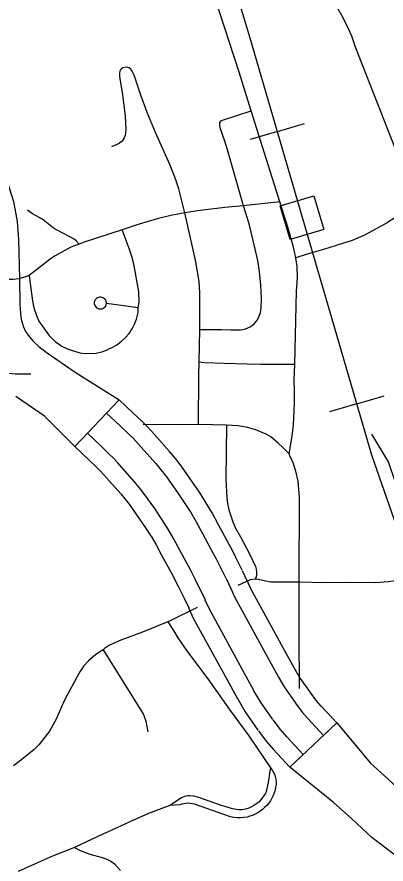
# Model space of a CAD drawing. Extents: x -19 to 366, y -4 to 359.
# Drawn here: x 152.766 to 153.091, y 192.207 to 192.954 of the extents above; entities that cross this region are included whole.
import ezdxf

# ---------------------------------------------------------------- set-up
doc = ezdxf.new("R2010")
doc.units = 0
for name, color, linetype in [('R_Contour Annot', 7, 'Continuous'), ('R_Striping', 7, 'Continuous'), ('R_Temp Easement', 7, 'Continuous'), ('R_Water Annot', 7, 'Continuous'), ('Sheet Fence', 7, 'Continuous')]:
    doc.layers.add(name, color=color, linetype=linetype)

msp = doc.modelspace()

# ---------------------------------------------------------------- linework, layer by layer
at = {"layer": 'R_Contour Annot'}
for p, q in [((152.96912, 192.4569), (152.96504, 192.46564)), ((152.95045, 192.45883), (152.95453, 192.4501)), ((152.93221, 192.43969), (152.92814, 192.44842)), ((152.92814, 192.44842), (152.92828, 192.44812)), ((152.91355, 192.44161), (152.91762, 192.43288)), ((153.01162, 192.34897), (153.01156, 192.34905)), ((152.97897, 192.32464), (152.97903, 192.32456))]:
    msp.add_line(p, q, dxfattribs=at)
for points in [[(152.51546, 192.95141), (152.52571, 192.95101), (152.54201, 192.94696), (152.55461, 192.94124), (152.59732, 192.91849), (152.60948, 192.91297), (152.62372, 192.90752), (152.65989, 192.89628), (152.67972, 192.88883), (152.69819, 192.87911), (152.71513, 192.86715), (152.72832, 192.85485), (152.73982, 192.84064), (152.74969, 192.82548), (152.7579, 192.8077), (152.76318, 192.79092), (152.76645, 192.77348), (152.76779, 192.75762), (152.76868, 192.72278)], [(152.76868, 192.72278), (152.76902, 192.70058), (152.76935, 192.69244)], [(152.76935, 192.69244), (152.76972, 192.68912), (152.77024, 192.68616), (152.77139, 192.68234), (152.77173, 192.68128)], [(152.77173, 192.68128), (152.77399, 192.67656), (152.77466, 192.67535), (152.77615, 192.67334), (152.78029, 192.66843)], [(152.78029, 192.66843), (152.78148, 192.66699), (152.78575, 192.66325), (152.79204, 192.65832)], [(152.79204, 192.65832), (152.8176, 192.64076), (152.85636, 192.61635), (152.81726, 192.57513)], [(152.81726, 192.57513), (152.79064, 192.60184), (152.76523, 192.61929)], [(152.96471, 192.46632), (152.95941, 192.47692), (152.95576, 192.48423), (152.95324, 192.48879), (152.94375, 192.50614), (152.93824, 192.51669), (152.93275, 192.52592), (152.93186, 192.52733), (152.92708, 192.53484), (152.92101, 192.5437), (152.91088, 192.55802), (152.90592, 192.56449), (152.90066, 192.57066), (152.885, 192.58837), (152.88012, 192.59363), (152.87633, 192.59743), (152.86839, 192.60494), (152.85636, 192.61635), (152.84528, 192.60467)], [(152.84528, 192.60467), (152.85732, 192.59325), (152.8651, 192.58589), (152.86852, 192.58247), (152.87306, 192.57757), (152.8885, 192.56011), (152.8934, 192.55436), (152.89791, 192.54848), (152.9078, 192.5345), (152.91364, 192.52597), (152.91827, 192.51868), (152.91904, 192.51748), (152.92418, 192.50884), (152.92956, 192.49855), (152.93913, 192.48103), (152.94151, 192.47673), (152.94501, 192.46972), (152.95031, 192.45913)], [(152.92828, 192.44812), (152.92299, 192.45872), (152.91972, 192.46526), (152.91756, 192.46916), (152.90784, 192.48694), (152.90267, 192.49684), (152.89807, 192.50457), (152.8975, 192.50546), (152.89309, 192.5124), (152.88759, 192.52043), (152.87808, 192.53387), (152.87425, 192.53888), (152.86991, 192.54397), (152.8548, 192.56105), (152.85076, 192.56541), (152.84793, 192.56825), (152.84039, 192.57538), (152.82834, 192.58681), (152.81726, 192.57513)], [(152.81726, 192.57513), (152.82932, 192.56369), (152.8367, 192.55671), (152.83916, 192.55425), (152.84287, 192.55024), (152.85775, 192.53341), (152.86172, 192.52876), (152.86512, 192.52433), (152.87438, 192.51123), (152.87966, 192.50353), (152.88392, 192.49682), (152.88436, 192.49613), (152.88861, 192.48899), (152.89364, 192.47935), (152.90345, 192.46141), (152.90547, 192.45776), (152.90859, 192.45152), (152.91388, 192.44093)], [(153.02496, 192.35799), (153.01509, 192.37206), (153.01064, 192.3797), (153.01046, 192.38004), (153.00433, 192.39144), (152.97225, 192.4499), (152.9693, 192.4565)], [(152.95461, 192.44992), (152.95783, 192.44273), (152.99018, 192.38375), (152.99626, 192.37246), (152.99656, 192.37189), (153.00152, 192.36337), (153.01179, 192.34874)], [(152.99163, 192.3346), (152.98077, 192.35008), (152.97503, 192.35993), (152.97454, 192.36087), (152.96855, 192.37199), (152.93576, 192.43176), (152.93213, 192.43986)], [(152.91744, 192.43329), (152.92133, 192.42459), (152.9544, 192.36431), (152.96033, 192.3533), (152.96095, 192.35212), (152.9672, 192.3414), (152.97846, 192.32535)], [(153.0363, 192.32054), (153.04805, 192.33154), (153.03417, 192.34638), (153.03012, 192.35113), (153.0245, 192.35863)], [(153.01162, 192.34897), (153.01754, 192.34107), (153.02216, 192.33566), (153.0363, 192.32054)], [(153.00655, 192.29273), (153.01831, 192.30373), (153.00379, 192.31925), (152.99831, 192.32569), (152.99192, 192.33421)], [(153.00655, 192.29273), (153.04805, 192.33154), (153.07746, 192.29601), (153.09304, 192.28203), (153.10945, 192.26688), (153.12557, 192.25447), (153.151, 192.23585), (153.17482, 192.2208), (153.1821, 192.21677), (153.20931, 192.20021), (153.26408, 192.17135), (153.26762, 192.16947), (153.29023, 192.15775), (153.29472, 192.15552), (153.31314, 192.1471), (153.32301, 192.14276), (153.34049, 192.13601), (153.34711, 192.13389), (153.35764, 192.13079), (153.3742, 192.12627), (153.38364, 192.12382), (153.4047, 192.1187)], [(152.97904, 192.32455), (152.98573, 192.31563), (152.99178, 192.30853), (153.00655, 192.29273)], [(153.39352, 192.07269), (153.3721, 192.0779), (153.36202, 192.08051), (153.34473, 192.08523), (153.3332, 192.08862), (153.32472, 192.09134), (153.30492, 192.09898), (153.29376, 192.1039), (153.27436, 192.11277), (153.26881, 192.11552), (153.24567, 192.12752), (153.24198, 192.12947), (153.18594, 192.159), (153.15834, 192.17581), (153.15071, 192.18002), (153.12434, 192.19669), (153.09714, 192.2166), (153.07888, 192.23065), (153.06116, 192.24702), (153.04501, 192.26151), (153.00655, 192.29273)]]:
    msp.add_lwpolyline(points, dxfattribs=at)
at = {"layer": 'R_Striping'}
for points in [[(153.11825, 192.78937), (153.10914, 192.81224), (153.09998, 192.83646), (153.06437, 192.92705), (153.06105, 192.93681), (153.05853, 192.94269), (153.05389, 192.9522), (153.0486, 192.96184), (153.04446, 192.96891), (153.0259, 192.99936), (153.01521, 193.01733), (153.00455, 193.03706)], [(152.97257, 192.87103), (152.96191, 192.90513), (152.94068, 192.97102)], [(152.91421, 192.78102), (152.90888, 192.80235), (152.90659, 192.80929), (152.90452, 192.81493), (152.90093, 192.82361), (152.88836, 192.85189), (152.88098, 192.86955), (152.87532, 192.88479), (152.86943, 192.90251), (152.8678, 192.90577), (152.86617, 192.90786), (152.86472, 192.90883), (152.86302, 192.90932), (152.86137, 192.90926), (152.85963, 192.90873), (152.85812, 192.90781), (152.85746, 192.90699), (152.85704, 192.90595), (152.85674, 192.90416), (152.85667, 192.90156), (152.85688, 192.89943), (152.85744, 192.8957), (152.8591, 192.88697), (152.86148, 192.86663), (152.86211, 192.85452), (152.86194, 192.85144), (152.86153, 192.84918), (152.86079, 192.84709), (152.86, 192.84562), (152.85896, 192.84427), (152.85787, 192.84329), (152.85588, 192.8418), (152.84946, 192.83933)], [(152.9657, 192.78727), (152.95162, 192.83651), (152.94926, 192.84422), (152.94563, 192.85497), (152.94494, 192.85797), (152.94482, 192.85986), (152.94496, 192.8607), (152.94612, 192.86204), (152.94727, 192.86259), (152.97257, 192.87103)], [(152.99783, 192.79074), (152.97257, 192.87103)], [(152.99783, 192.79074), (152.9657, 192.78727)], [(153.01173, 192.74156), (153.01021, 192.74955), (153.00699, 192.76142), (153.00494, 192.76836), (152.99783, 192.79074)], [(152.82112, 192.75351), (152.81859, 192.75652), (152.8168, 192.75792), (152.81357, 192.75976), (152.80008, 192.76668), (152.79819, 192.76793), (152.78934, 192.77486), (152.78594, 192.77692), (152.77992, 192.78021), (152.77566, 192.78343)], [(152.9657, 192.78727), (152.94933, 192.78571), (152.93267, 192.78384), (152.92519, 192.78283), (152.91421, 192.78102)], [(152.92723, 192.67837), (152.93571, 192.6782), (152.94632, 192.67827), (152.95467, 192.67789), (152.96312, 192.678), (152.96533, 192.67831), (152.96752, 192.67885), (152.96963, 192.67963), (152.97164, 192.68062), (152.97352, 192.68183), (152.97528, 192.68323), (152.97674, 192.68495), (152.97803, 192.68681), (152.97914, 192.68879), (152.98002, 192.69087), (152.98069, 192.69303), (152.98117, 192.69525), (152.98141, 192.6975), (152.98157, 192.7055), (152.9811, 192.71738), (152.97975, 192.7293), (152.97829, 192.73912), (152.97431, 192.75676), (152.97067, 192.7715), (152.9657, 192.78727)], [(153.11825, 192.78937), (153.11215, 192.78519), (153.09156, 192.77208), (153.07924, 192.76512), (153.07226, 192.76154), (153.06762, 192.75933), (153.06156, 192.75682), (153.05297, 192.75394), (153.03608, 192.74865), (153.02182, 192.74473), (153.01173, 192.74156)], [(152.91421, 192.78102), (152.90196, 192.77881), (152.88985, 192.77587), (152.87391, 192.77114), (152.85891, 192.76598)], [(152.92723, 192.67837), (152.92747, 192.71045), (152.92686, 192.72067), (152.92341, 192.73926), (152.91421, 192.78102)], [(152.85891, 192.76598), (152.84734, 192.76242), (152.83564, 192.75849), (152.82545, 192.75528), (152.82112, 192.75351)], [(152.87318, 192.69732), (152.87388, 192.70245), (152.87354, 192.71155), (152.8707, 192.72789), (152.86914, 192.73595), (152.8674, 192.74257), (152.86515, 192.74968), (152.85891, 192.76598)], [(152.82112, 192.75351), (152.81611, 192.75173), (152.81365, 192.7507), (152.80003, 192.74306), (152.79559, 192.74015), (152.79139, 192.73716), (152.77705, 192.72591)], [(153.0109, 192.64737), (153.01259, 192.71216), (153.01315, 192.71959), (153.01325, 192.72479), (153.01289, 192.73375), (153.01173, 192.74156)], [(152.77705, 192.72591), (152.7729, 192.72433), (152.76799, 192.72301), (152.76313, 192.72239), (152.75871, 192.72219), (152.75261, 192.72257), (152.74501, 192.72241)], [(152.77705, 192.72591), (152.77809, 192.7187), (152.77997, 192.70351), (152.78122, 192.69723), (152.78355, 192.69056), (152.78559, 192.68559), (152.79428, 192.67329), (152.8001, 192.66771), (152.80581, 192.66359), (152.81134, 192.66108), (152.82162, 192.65776), (152.82678, 192.65723), (152.83612, 192.65754), (152.84104, 192.65867), (152.8457, 192.6605), (152.84783, 192.66139), (152.85019, 192.66238), (152.85433, 192.66486), (152.85838, 192.66801), (152.86166, 192.6708), (152.86526, 192.67484), (152.86777, 192.67879), (152.8698, 192.68303), (152.87163, 192.68752), (152.87304, 192.69317), (152.87318, 192.69732)], [(152.84526, 192.70114), (152.84521, 192.70218), (152.84494, 192.7032), (152.84449, 192.70414), (152.84387, 192.70498), (152.84309, 192.70569), (152.8422, 192.70624), (152.84121, 192.70661), (152.84019, 192.70679), (152.83915, 192.70677), (152.83811, 192.70656), (152.83715, 192.70616), (152.83629, 192.70558), (152.83554, 192.70485), (152.83494, 192.70399), (152.83452, 192.70303), (152.83429, 192.70201), (152.83437, 192.70097), (152.83464, 192.69996), (152.83509, 192.69902), (152.83571, 192.69819), (152.83649, 192.69749), (152.83738, 192.69695), (152.83834, 192.69657), (152.83936, 192.69639), (152.84041, 192.69641), (152.84144, 192.69662), (152.8424, 192.69702), (152.84326, 192.6976), (152.84402, 192.69832), (152.84461, 192.69918), (152.84503, 192.70013), (152.84526, 192.70114)], [(152.87318, 192.69732), (152.84526, 192.70114)], [(152.92667, 192.6495), (152.92723, 192.67837)], [(152.92611, 192.59442), (152.92646, 192.63814), (152.92667, 192.6495)], [(153.0109, 192.64737), (153.00806, 192.64739), (152.9967, 192.6473), (152.98099, 192.64747), (152.96914, 192.64781), (152.94873, 192.64844), (152.93147, 192.64902), (152.92667, 192.6495)], [(153.00596, 192.5687), (153.0087, 192.58414), (153.00975, 192.59424), (153.01064, 192.61339), (153.01059, 192.62382), (153.01053, 192.63362), (153.0109, 192.64737)], [(152.77863, 192.6388), (152.76475, 192.63903), (152.75895, 192.63963)], [(152.92611, 192.59442), (152.90899, 192.59433), (152.87761, 192.59447)], [(152.95075, 192.59406), (152.92611, 192.59442)], [(152.95075, 192.59406), (152.95034, 192.5463), (152.95106, 192.52991), (152.95178, 192.52504), (152.95294, 192.51942), (152.95626, 192.50892), (152.95887, 192.50314), (152.96305, 192.49565), (152.97136, 192.4799), (152.97632, 192.46954), (152.97691, 192.46715), (152.97719, 192.46473), (152.97722, 192.46225), (152.97683, 192.46029), (152.97594, 192.45827)], [(153.00596, 192.5687), (153.0004, 192.57428), (152.99628, 192.57813), (152.98976, 192.58368), (152.98781, 192.585), (152.98583, 192.58604), (152.9808, 192.58819), (152.9767, 192.58973), (152.97345, 192.5908), (152.9696, 192.59179), (152.96072, 192.59348), (152.95075, 192.59406)], [(153.01489, 192.45559), (153.01496, 192.53092), (153.01473, 192.53374), (153.01391, 192.54451), (153.01198, 192.55344), (153.00954, 192.56074), (153.00649, 192.56685), (153.00596, 192.5687)], [(153.22771, 192.50869), (153.22066, 192.50369), (153.19326, 192.48782), (153.18385, 192.48253), (153.17225, 192.47663), (153.1629, 192.4725), (153.14862, 192.4677), (153.14263, 192.46537), (153.13288, 192.46264), (153.12515, 192.46081), (153.10921, 192.45824), (153.09331, 192.45607), (153.08235, 192.45506), (153.05598, 192.4554), (153.03676, 192.45514), (153.01489, 192.45559)], [(152.97594, 192.45827), (152.97179, 192.45764), (152.96784, 192.45605), (152.96076, 192.45261)], [(153.01489, 192.45559), (152.98945, 192.45565), (152.97729, 192.45831), (152.97594, 192.45827)], [(153.01494, 192.36203), (153.01491, 192.40969), (153.01489, 192.45559)], [(152.92494, 192.43338), (152.90137, 192.42152), (152.89915, 192.42076)], [(152.89915, 192.42076), (152.87673, 192.41168), (152.85786, 192.40439), (152.84785, 192.40017), (152.84339, 192.39719), (152.84217, 192.39587)], [(152.89915, 192.42076), (152.90411, 192.413), (152.90793, 192.40666), (152.91663, 192.39438), (152.93448, 192.37032), (152.95399, 192.34262), (152.97034, 192.3203), (152.98963, 192.29197)], [(152.84217, 192.39587), (152.83566, 192.39197), (152.82936, 192.38634), (152.82516, 192.38198), (152.82169, 192.37675), (152.81868, 192.37141), (152.80891, 192.35272), (152.80701, 192.34908)], [(152.84217, 192.39587), (152.8777, 192.3389), (152.87977, 192.33313), (152.88149, 192.32369)], [(152.80701, 192.34908), (152.80633, 192.3478), (152.80096, 192.33496)], [(152.80096, 192.33496), (152.79489, 192.32434)], [(152.79489, 192.32434), (152.78563, 192.31244), (152.78146, 192.30825), (152.77645, 192.30403), (152.76961, 192.29854), (152.76317, 192.2937)], [(152.98963, 192.29197), (152.98892, 192.28895), (152.98739, 192.27904), (152.98639, 192.27382), (152.98564, 192.27097), (152.9848, 192.26913), (152.98098, 192.26376), (152.97921, 192.26185), (152.97497, 192.25883), (152.97269, 192.25758), (152.97049, 192.25661), (152.96749, 192.25566), (152.9644, 192.25513), (152.96144, 192.25516), (152.95614, 192.25576), (152.94478, 192.25931), (152.92654, 192.26598), (152.9221, 192.2671), (152.91858, 192.26746), (152.91683, 192.26743), (152.91511, 192.26719), (152.91375, 192.26675), (152.91111, 192.26556), (152.90084, 192.25884)], [(152.98963, 192.29197), (152.99084, 192.29048), (152.99203, 192.28856), (152.99304, 192.28652), (152.99379, 192.28438), (152.99431, 192.28217), (152.99448, 192.27973), (152.99441, 192.27729), (152.9941, 192.27486), (152.99356, 192.27248), (152.99192, 192.26768), (152.99083, 192.2653), (152.9895, 192.26303), (152.98801, 192.26088), (152.98629, 192.25889), (152.9844, 192.25706), (152.98251, 192.25534), (152.9805, 192.25377), (152.97836, 192.25238), (152.97612, 192.25116), (152.97379, 192.25014), (152.97137, 192.2493), (152.9689, 192.24867), (152.96598, 192.24821), (152.96305, 192.24799), (152.96009, 192.248), (152.95714, 192.24826), (152.95424, 192.24875), (152.92255, 192.25994), (152.92076, 192.26043), (152.9189, 192.26072), (152.91703, 192.26083), (152.91516, 192.26073), (152.91332, 192.26044), (152.91151, 192.25996), (152.90978, 192.25929), (152.90084, 192.25884)], [(152.90084, 192.25884), (152.88208, 192.25173), (152.86577, 192.24435), (152.84654, 192.23563), (152.8425, 192.23377), (152.81708, 192.22198)], [(152.81708, 192.22198), (152.79624, 192.21349), (152.76749, 192.20068)], [(152.81708, 192.22198), (152.82188, 192.21929), (152.83046, 192.21589), (152.84137, 192.21289), (152.84556, 192.21148)], [(152.84556, 192.21148), (152.84902, 192.20976), (152.85219, 192.20753), (152.85758, 192.20161)]]:
    msp.add_lwpolyline(points, dxfattribs=at)
at = {"layer": 'R_Temp Easement'}
msp.add_lwpolyline([(153.46705, 192.20353), (153.45576, 192.22443), (153.44334, 192.24194), (153.43769, 192.24646), (153.42527, 192.25211), (153.40946, 192.25494), (153.40212, 192.25494), (153.3914, 192.25663), (153.37446, 192.26397), (153.34398, 192.28431), (153.24236, 192.35832), (153.18195, 192.40351), (153.16049, 192.42498), (153.14412, 192.44419), (153.13678, 192.45548), (153.12719, 192.46961), (153.11815, 192.48881), (153.09331, 192.56169), (153.07863, 192.58598)], dxfattribs=at)
at = {"layer": 'R_Water Annot'}
for p, q in [((152.99562, 192.85277), (153.01962, 192.85977)), ((152.99562, 192.85277), (152.97162, 192.84578)), ((153.06561, 192.61277), (153.08961, 192.61977)), ((153.06561, 192.61277), (153.04161, 192.60577))]:
    msp.add_line(p, q, dxfattribs=at)
msp.add_lwpolyline([(153.46351, 192.16857), (153.18799, 192.37938), (153.14641, 192.41957), (153.12457, 192.44989), (153.10554, 192.49078), (153.07877, 192.56763), (152.97166, 192.93497), (152.89133, 193.20219), (152.85821, 193.30583), (152.83566, 193.34461), (152.81029, 193.37281), (152.77999, 193.40031), (152.71798, 193.45037), (152.66795, 193.48632), (152.62144, 193.51312), (152.53618, 193.55048), (152.38961, 193.60195), (152.32689, 193.6231), (152.28532, 193.63509), (152.24726, 193.64285)], dxfattribs=at)
msp.add_lwpolyline([(153.46351, 192.16857), (153.18799, 192.37938), (153.14641, 192.41957), (153.12457, 192.44989), (153.10554, 192.49078), (153.07877, 192.56763), (152.97166, 192.93497), (152.89133, 193.20219), (152.85821, 193.30583), (152.83566, 193.34461), (152.81029, 193.37281), (152.77999, 193.40031), (152.71798, 193.45037), (152.66795, 193.48632), (152.62144, 193.51312), (152.53618, 193.55048), (152.38961, 193.60195), (152.32689, 193.6231), (152.28532, 193.63509), (152.24726, 193.64285)], dxfattribs=at)
msp.add_lwpolyline([(152.99816, 192.78735), (153.02783, 192.796), (153.03649, 192.76633), (153.00681, 192.75768)], close=True, dxfattribs=at)
at = {"layer": 'Sheet Fence'}
for points in [[(156.50946, 189.3937), (156.44759, 191.65634), (156.2114, 200.27623), (155.97446, 208.89626), (155.73678, 217.51643), (155.49836, 226.13674), (155.2592, 234.75719), (155.01929, 243.37778), (154.77865, 251.9985), (154.53727, 260.61937), (154.29515, 269.24038), (154.0523, 277.86152), (153.80871, 286.48281), (153.56438, 295.10424), (153.31933, 303.72581), (153.07354, 312.34752), (152.82702, 320.96938), (152.57978, 329.59137), (152.3318, 338.21351), (152.0831, 346.83579)], [(154.11585, 1.87092), (153.9063, 10.48743), (153.69602, 19.10409), (153.48501, 27.72087), (153.27327, 36.3378), (153.0608, 44.95486), (152.84759, 53.57206), (152.63366, 62.1894), (152.419, 70.80688), (152.20362, 79.42449), (151.98751, 88.04225), (151.77068, 96.66014), (151.55312, 105.27817), (151.33484, 113.89634), (151.11584, 122.51465), (150.89612, 131.13311), (150.67568, 139.7517), (150.45452, 148.37043), (150.23264, 156.98931), (150.01005, 165.60832), (149.78674, 174.22748), (149.56272, 182.84677), (149.33799, 191.46621), (149.11254, 200.0858), (148.88638, 208.70552), (148.65952, 217.32539), (148.43194, 225.9454), (148.20366, 234.56555), (147.97466, 243.18584), (147.74497, 251.80628), (147.51457, 260.42687), (147.28346, 269.04759), (147.05165, 277.66846), (146.81914, 286.28948), (146.58593, 294.91064), (146.35202, 303.53194), (146.11742, 312.15339), (145.88211, 320.77499), (145.64611, 329.39673), (145.40941, 338.01861), (145.17202, 346.64065)], [(0, 189.51617), (7.11214, 189.52059), (14.22427, 189.53386), (21.33637, 189.55597), (28.44845, 189.58693), (35.56048, 189.62672), (42.67245, 189.67537), (49.78436, 189.73285), (56.89619, 189.79918), (64.00793, 189.87436), (71.11958, 189.95838), (78.23111, 190.05124), (85.34253, 190.15294), (92.45381, 190.26349), (99.56495, 190.38288), (106.67593, 190.51112), (113.78675, 190.6482), (120.89739, 190.79412), (128.00785, 190.94888), (135.11811, 191.11248), (142.22816, 191.28493), (149.33799, 191.46621), (156.44759, 191.65634), (163.55694, 191.85531), (170.66605, 192.06312), (177.77489, 192.27977), (184.88345, 192.50526), (191.99173, 192.73959), (199.09971, 192.98276), (206.20739, 193.23477), (213.31474, 193.49561), (220.42177, 193.7653), (227.52845, 194.04382), (234.63479, 194.33118), (241.74076, 194.62738), (248.84635, 194.93241), (255.95157, 195.24628), (263.05638, 195.56898), (270.16079, 195.90052), (277.26478, 196.24089), (284.36834, 196.5901), (291.47147, 196.94814), (298.57414, 197.31501), (305.67635, 197.69072), (312.77809, 198.07525), (319.87934, 198.46862), (326.9801, 198.87082), (334.08035, 199.28185), (341.18009, 199.7017)]]:
    msp.add_spline(points, degree=3, dxfattribs=at)

doc.saveas('drawing.dxf')
